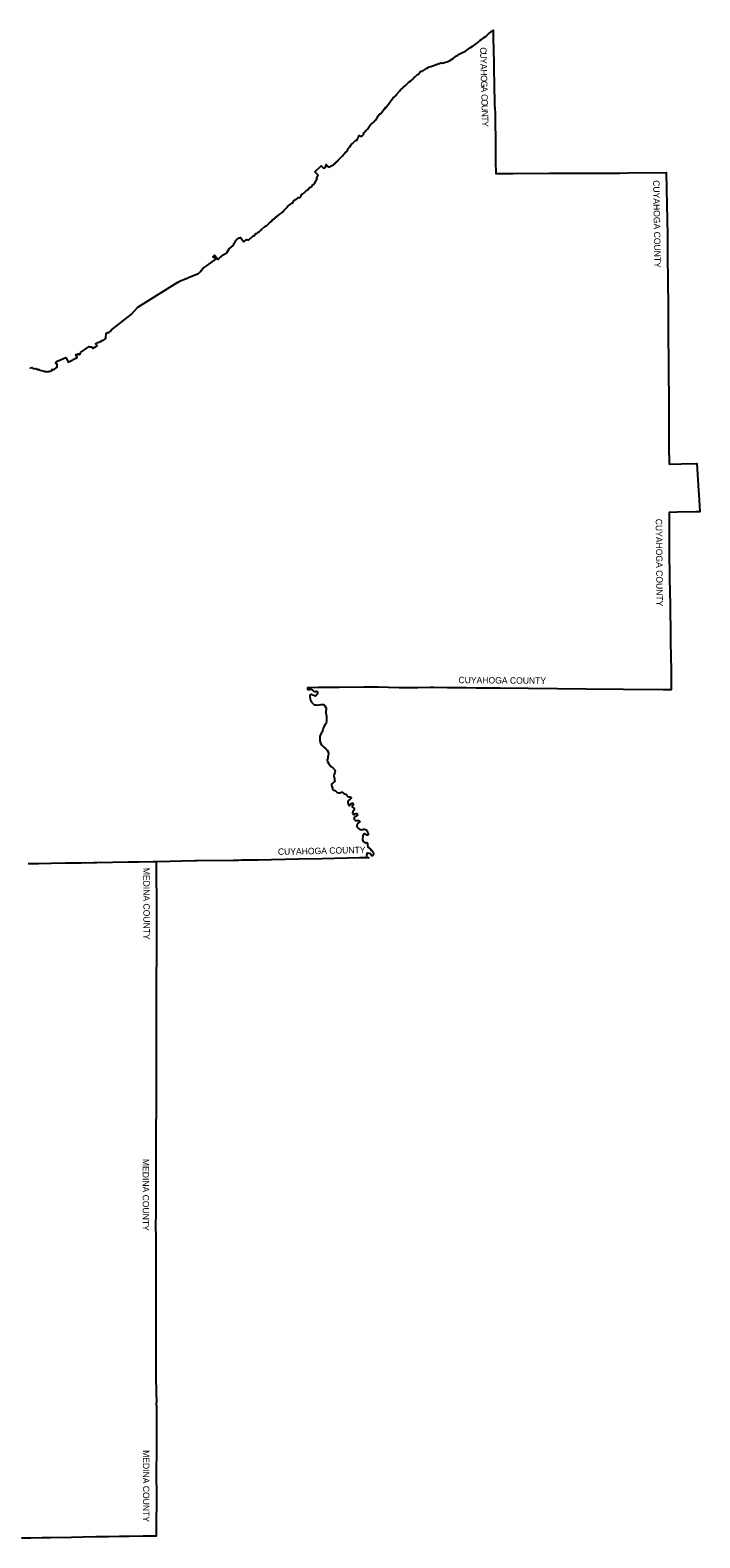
# Model space of a CAD drawing. Extents: x 1857828 to 2277390, y 930619 to 1324581.
# Drawn here: x 2172898 to 2277390, y 1089347 to 1324581 of the extents above; entities that cross this region are included whole.
import ezdxf

# ---------------------------------------------------------------- set-up
doc = ezdxf.new("R2010")
doc.units = 0
doc.layers.add('GM_X_Adjacent_County', color=7, linetype='Continuous')
doc.layers.add('GM_X_Adjacent_County_Text', color=7, linetype='Continuous')

msp = doc.modelspace()

# ---------------------------------------------------------------- linework, layer by layer
at = {"layer": 'GM_X_Adjacent_County'}
for points in [[(2172841, 1271939), (2172976, 1271916), (2173194, 1271921), (2173291, 1271852), (2173408, 1271798), (2173478, 1271803), (2173713, 1271760), (2173807, 1271791), (2173937, 1271755), (2173998, 1271658), (2174070, 1271622), (2174126, 1271634), (2174248, 1271602), (2174326, 1271612), (2174371, 1271572), (2174415, 1271536), (2174666, 1271478), (2175096, 1271354), (2175160, 1271330), (2175220, 1271334), (2175307, 1271329), (2175429, 1271317), (2175632, 1271292), (2175730, 1271305), (2175810, 1271305), (2175880, 1271324), (2175936, 1271356), (2176031, 1271377), (2176177, 1271418), (2176263, 1271458), (2176315, 1271513), (2176316, 1271573), (2176308, 1271631), (2176326, 1271667), (2176404, 1271658), (2176558, 1271645), (2176712, 1271706), (2177104, 1271999), (2177137, 1272102), (2177128, 1272284), (2177089, 1272451), (2177029, 1272494), (2176966, 1272562), (2176910, 1272582), (2176885, 1272636), (2176911, 1272723), (2177014, 1272866), (2178444, 1273514), (2178537, 1273462), (2178822, 1272799), (2180250, 1273486), (2180026, 1273954), (2180100, 1273975), (2180227, 1273973), (2180341, 1273960), (2180347, 1274054), (2180463, 1274055), (2180515, 1274081), (2180540, 1273925), (2180724, 1274050), (2180752, 1274265), (2182114, 1275244), (2182153, 1275184), (2182474, 1275178), (2182532, 1275120), (2182583, 1275010), (2182652, 1274964), (2182768, 1274981), (2182830, 1275028), (2182911, 1275104), (2182940, 1275090), (2183038, 1275159), (2183058, 1275137), (2183070, 1275123), (2183366, 1275312), (2183107, 1275639), (2183139, 1275676), (2183233, 1275712), (2183315, 1275743), (2183433, 1275822), (2183633, 1275889), (2183775, 1275948), (2183895, 1276017), (2184118, 1276145), (2184333, 1276223), (2184499, 1276311), (2184644, 1276444), (2184713, 1276590), (2184764, 1277290), (2184959, 1277415), (2185111, 1277400), (2185237, 1277435), (2185389, 1277555), (2185526, 1277684), (2185577, 1277769), (2185583, 1277835), (2188680, 1280216), (2189695, 1281383), (2195943, 1285270), (2196053, 1285264), (2196125, 1285311), (2196223, 1285392), (2197415, 1285876), (2197493, 1285913), (2197599, 1285994), (2198502, 1286365), (2199173, 1286636), (2199400, 1286852), (2199834, 1287374), (2200068, 1287541), (2200536, 1287840), (2201873, 1288837), (2201646, 1289081), (2201578, 1289111), (2201516, 1289116), (2201461, 1289150), (2201403, 1289188), (2201685, 1289451), (2202220, 1288805), (2202666, 1289245), (2202765, 1289282), (2202839, 1289389), (2202934, 1289482), (2203498, 1289805), (2203581, 1289861), (2203658, 1289934), (2203928, 1290468), (2204599, 1291001), (2205057, 1291836), (2205219, 1291972), (2205356, 1292070), (2205398, 1292118), (2205433, 1292195), (2205624, 1292198), (2205714, 1292205), (2206247, 1291549), (2206599, 1291862), (2206691, 1291898), (2206869, 1291880), (2207026, 1291887), (2207169, 1292003), (2207315, 1292117), (2207428, 1292234), (2207579, 1292380), (2207708, 1292481), (2207828, 1292508), (2207946, 1292634), (2208033, 1292729), (2208171, 1292832), (2208278, 1292878), (2208475, 1293039), (2208684, 1293181), (2208831, 1293299), (2208998, 1293436), (2209069, 1293551), (2209533, 1293943), (2209594, 1293994), (2209658, 1294037), (2209750, 1294070), (2210398, 1294691), (2210527, 1294743), (2210637, 1294820), (2210718, 1294962), (2210887, 1295096), (2210968, 1295165), (2211066, 1295244), (2211199, 1295378), (2211362, 1295531), (2211858, 1295887), (2211993, 1295995), (2212092, 1296103), (2212236, 1296172), (2212341, 1296260), (2212488, 1296458), (2212782, 1296734), (2212962, 1296925), (2213077, 1297073), (2213267, 1297206), (2213726, 1297586), (2213814, 1297625), (2213900, 1297634), (2213951, 1297743), (2214004, 1297882), (2214306, 1298134), (2214488, 1298241), (2214692, 1298456), (2214790, 1298487), (2214929, 1298434), (2215103, 1298534), (2215169, 1298720), (2215253, 1298895), (2215430, 1299046), (2215588, 1299134), (2215733, 1299300), (2215924, 1299433), (2216065, 1299539), (2216210, 1299683), (2216367, 1299859), (2216500, 1300013), (2216621, 1300099), (2216733, 1300156), (2216843, 1300185), (2216969, 1300388), (2217107, 1300485), (2217236, 1300555), (2217313, 1300739), (2217496, 1301004), (2217599, 1301203), (2217665, 1301341), (2217564, 1301442), (2217843, 1301941), (2217306, 1302459), (2218293, 1303411), (2218681, 1303040), (2218879, 1303088), (2218974, 1303224), (2219034, 1303375), (2219038, 1303415), (2218997, 1303471), (2219100, 1303607), (2219224, 1303473), (2219336, 1303288), (2219490, 1303207), (2220072, 1303510), (2220139, 1303509), (2220242, 1303593), (2220325, 1303696), (2220377, 1303753), (2220465, 1303778), (2220528, 1303836), (2220595, 1303956), (2220722, 1304089), (2220850, 1304165), (2220983, 1304271), (2221036, 1304374), (2221475, 1304838), (2221598, 1304928), (2222155, 1305578), (2222265, 1305671), (2222342, 1305803), (2222446, 1305975), (2222523, 1306124), (2222624, 1306205), (2222761, 1306369), (2222923, 1306650), (2223053, 1306794), (2223187, 1306878), (2223318, 1306993), (2223393, 1307111), (2223517, 1307210), (2223618, 1307292), (2223729, 1307409), (2223854, 1307370), (2224039, 1307693), (2224076, 1307794), (2224101, 1307909), (2224166, 1308006), (2224223, 1308133), (2224277, 1308160), (2224391, 1308028), (2224557, 1308058), (2224735, 1308122), (2224810, 1308221), (2224928, 1308325), (2224972, 1308452), (2225000, 1308635), (2225130, 1308731), (2225201, 1308868), (2225321, 1308903), (2225372, 1309000), (2225535, 1309120), (2225664, 1309282), (2225974, 1309735), (2226123, 1309895), (2226329, 1310090), (2226544, 1310289), (2226691, 1310469), (2226794, 1310558), (2226865, 1310710), (2227102, 1310997), (2227125, 1311176), (2227446, 1311499), (2227632, 1311569), (2227796, 1311795), (2227976, 1312040), (2228075, 1312216), (2228232, 1312322), (2228370, 1312548), (2228480, 1312631), (2229503, 1313977), (2229783, 1314217), (2229964, 1314375), (2230080, 1314567), (2230582, 1315110), (2230693, 1315260), (2230924, 1315475), (2231099, 1315623), (2231496, 1316007), (2231613, 1316122), (2231774, 1316271), (2231931, 1316409), (2232052, 1316526), (2232280, 1316671), (2232399, 1316783), (2232552, 1316893), (2232721, 1317087), (2232832, 1317215), (2232993, 1317321), (2233210, 1317534), (2233389, 1317658), (2233487, 1317726), (2233573, 1317885), (2233766, 1318066), (2233929, 1318196), (2234100, 1318202), (2234435, 1318394), (2234764, 1318592), (2235003, 1318733), (2235177, 1318843), (2235405, 1318894), (2235589, 1318970), (2236008, 1319133), (2236236, 1319234), (2236386, 1319284), (2236698, 1319371), (2236864, 1319451), (2237051, 1319466), (2237237, 1319453), (2237572, 1319535), (2237914, 1319627), (2238250, 1319763), (2238910, 1320168), (2239427, 1320552), (2239611, 1320675), (2239844, 1320824), (2240359, 1321118), (2240818, 1321318), (2241223, 1321593), (2241625, 1321854), (2242037, 1322160), (2242336, 1322347), (2242552, 1322509), (2242685, 1322616), (2243047, 1322964), (2243317, 1323129), (2243486, 1323228), (2243654, 1323405), (2244025, 1323662), (2244429, 1323990), (2244605, 1324141), (2244827, 1324325), (2245013, 1324484), (2245134, 1324581), (2245140, 1323785), (2245144, 1323376), (2245155, 1322872), (2245174, 1321990), (2245190, 1321250), (2245234, 1319644), (2245264, 1317789), (2245271, 1317437), (2245278, 1317130), (2245294, 1316360), (2245298, 1316197), (2245366, 1313013), (2245406, 1312275), (2245451, 1311744), (2245466, 1311124), (2245507, 1306573), (2245528, 1304087), (2245541, 1302192), (2246039, 1302195), (2248279, 1302210), (2253871, 1302246), (2256745, 1302266), (2257029, 1302269), (2257281, 1302269), (2258893, 1302275), (2264840, 1302291), (2266192, 1302295), (2272161, 1302392), (2272203, 1299771), (2272240, 1297398), (2272340, 1292585), (2272348, 1290511), (2272362, 1289611), (2272413, 1285151), (2272420, 1284105), (2272428, 1282835), (2272446, 1280038), (2272455, 1278617), (2272465, 1277200), (2272471, 1276565), (2272507, 1273183), (2272555, 1264930), (2272569, 1262896), (2272556, 1262103), (2272556, 1260536), (2272557, 1259612), (2272604, 1256898), (2272767, 1256889), (2274507, 1256901), (2276903, 1256950), (2277171, 1252707), (2277211, 1252110), (2277328, 1250381), (2277390, 1249446), (2276805, 1249432), (2273862, 1249362), (2272589, 1249331), (2272590, 1249141), (2272592, 1248752), (2272594, 1248305), (2272603, 1246466), (2272608, 1245574), (2272622, 1242715), (2272653, 1239712), (2272726, 1236335), (2272742, 1235619), (2272826, 1229297), (2272866, 1226650), (2272892, 1224958), (2272941, 1221646), (2272245, 1221652), (2271878, 1221655), (2271662, 1221657), (2265465, 1221711), (2259653, 1221765), (2246207, 1221908), (2243220, 1221939), (2242479, 1221940), (2240927, 1221944), (2240473, 1221945), (2240042, 1221947), (2239798, 1221947), (2238009, 1221952), (2235886, 1222019), (2235299, 1222030), (2233375, 1221986), (2233013, 1221964), (2231335, 1221971), (2230481, 1221983), (2228798, 1222028), (2227184, 1222047), (2226271, 1222054), (2224970, 1222054), (2221110, 1222045), (2218902, 1222026), (2217855, 1222014), (2216195, 1221993), (2216155, 1221904), (2216188, 1221762), (2216282, 1221679), (2216365, 1221702), (2216499, 1221758), (2216638, 1221784), (2216777, 1221754), (2216923, 1221672), (2216990, 1221616), (2217148, 1221466), (2217324, 1221398), (2217447, 1221395), (2217560, 1221466), (2217683, 1221395), (2217721, 1221245), (2217732, 1221095), (2217676, 1220956), (2217522, 1220769), (2217395, 1220687), (2217028, 1220836), (2216848, 1220915), (2216668, 1220915), (2216552, 1220844), (2216541, 1220687), (2216533, 1220570), (2216570, 1220251), (2216623, 1220057), (2216781, 1219757), (2217039, 1219458), (2217140, 1219345), (2217238, 1219297), (2217436, 1219297), (2217545, 1219308), (2217740, 1219274), (2217968, 1219293), (2218298, 1219383), (2218575, 1219379), (2218691, 1219360), (2218789, 1219297), (2218879, 1219180), (2219032, 1218922), (2219090, 1218754), (2219104, 1218655), (2219075, 1218515), (2219055, 1218326), (2219058, 1218049), (2219066, 1217817), (2219145, 1217521), (2219133, 1217333), (2219118, 1217142), (2219145, 1216921), (2219145, 1216741), (2219096, 1216517), (2219047, 1216370), (2218886, 1216149), (2218744, 1215898), (2218635, 1215696), (2218541, 1215411), (2218440, 1215097), (2218373, 1214973), (2218200, 1214647), (2218118, 1214403), (2218088, 1214033), (2218114, 1213710), (2218208, 1213347), (2218365, 1213088), (2218661, 1212777), (2219028, 1212466), (2219216, 1212230), (2219388, 1211972), (2219452, 1211743), (2219411, 1211402), (2219357, 1211201), (2219321, 1211065), (2219246, 1210694), (2219283, 1210473), (2219429, 1210204), (2219692, 1209851), (2219826, 1209709), (2220104, 1209492), (2220328, 1209282), (2220422, 1209154), (2220471, 1208945), (2220445, 1208769), (2220325, 1208431), (2220291, 1208255), (2220340, 1208008), (2220407, 1207761), (2220411, 1207566), (2220422, 1207378), (2220373, 1207289), (2220291, 1207227), (2220153, 1207136), (2220006, 1207032), (2219907, 1206919), (2219898, 1206817), (2219935, 1206710), (2219975, 1206616), (2220040, 1206484), (2220048, 1206308), (2220091, 1206150), (2220181, 1206074), (2220302, 1206023), (2220455, 1205944), (2220576, 1205823), (2220743, 1205681), (2220859, 1205622), (2221071, 1205582), (2221195, 1205577), (2221311, 1205613), (2221464, 1205681), (2221562, 1205698), (2221630, 1205687), (2221704, 1205619), (2221797, 1205517), (2221882, 1205472), (2221966, 1205441), (2222079, 1205407), (2222181, 1205337), (2222263, 1205241), (2222404, 1205077), (2222481, 1205009), (2222599, 1204969), (2222760, 1204955), (2222910, 1204913), (2222972, 1204848), (2223006, 1204789), (2222992, 1204741), (2222930, 1204676), (2222806, 1204585), (2222596, 1204452), (2222498, 1204359), (2222458, 1204286), (2222464, 1204074), (2222560, 1203698), (2222616, 1203610), (2222676, 1203594), (2222741, 1203608), (2222851, 1203698), (2222935, 1203853), (2223006, 1203918), (2223085, 1203955), (2223176, 1203975), (2223252, 1203949), (2223297, 1203887), (2223317, 1203766), (2223289, 1203695), (2223226, 1203633), (2223153, 1203562), (2223116, 1203464), (2223130, 1203396), (2223181, 1203339), (2223236, 1203283), (2223391, 1203189), (2223462, 1203064), (2223462, 1203019), (2223454, 1202942), (2223353, 1202799), (2223245, 1202643), (2223197, 1202484), (2223216, 1202378), (2223247, 1202301), (2223303, 1202248), (2223383, 1202227), (2223491, 1202259), (2223579, 1202304), (2223693, 1202349), (2223775, 1202357), (2223852, 1202341), (2223910, 1202269), (2223963, 1202134), (2223939, 1202044), (2223894, 1201999), (2223841, 1201967), (2223693, 1201904), (2223552, 1201843), (2223462, 1201752), (2223428, 1201647), (2223422, 1201570), (2223465, 1201458), (2223555, 1201352), (2223624, 1201297), (2223719, 1201260), (2223875, 1201254), (2224050, 1201262), (2224191, 1201257), (2224270, 1201186), (2224307, 1201143), (2224326, 1201095), (2224315, 1201058), (2224265, 1201013), (2224135, 1200891), (2223989, 1200714), (2223875, 1200571), (2223844, 1200457), (2223870, 1200324), (2223934, 1200224), (2224033, 1200099), (2224140, 1200009), (2224305, 1199924), (2224426, 1199853), (2224588, 1199837), (2224734, 1199887), (2224903, 1199927), (2225033, 1199916), (2225211, 1199887), (2225359, 1199810), (2225502, 1199641), (2225558, 1199409), (2225576, 1199318), (2225635, 1199164), (2225653, 1199069), (2225627, 1199021), (2225542, 1198976), (2225454, 1198986), (2225362, 1199058), (2225211, 1199143), (2225078, 1199177), (2224988, 1199164), (2224917, 1199124), (2224869, 1199050), (2224832, 1198918), (2224819, 1198833), (2224766, 1198416), (2224774, 1198238), (2224866, 1197996), (2225023, 1197884), (2225163, 1197850), (2225319, 1197810), (2225433, 1197823), (2225510, 1197752), (2225534, 1197683), (2225550, 1197574), (2225542, 1197429), (2225598, 1197214), (2225706, 1197038), (2226016, 1196777), (2226112, 1196634), (2226255, 1196528), (2226432, 1196340), (2226477, 1196120), (2226414, 1195876), (2226318, 1195778), (2226196, 1195762), (2226104, 1195950), (2225937, 1196104), (2225730, 1196146), (2225555, 1196175), (2225454, 1196101), (2225423, 1195969), (2225386, 1195871), (2225364, 1195691), (2225401, 1195595), (2225462, 1195534), (2225752, 1195458), (2224284, 1195429), (2218436, 1195308), (2214754, 1195227), (2208467, 1195087), (2205997, 1195060), (2205910, 1195059), (2205387, 1195051), (2205348, 1195050), (2204632, 1195040), (2199010, 1194983), (2198606, 1194974), (2192738, 1194840), (2192624, 1194838), (2192096, 1194825), (2189780, 1194770), (2188220, 1194743), (2183282, 1194689), (2183038, 1194685), (2182925, 1194680), (2182885, 1194673), (2182859, 1194658), (2180869, 1194627), (2178432, 1194588), (2176177, 1194580), (2174207, 1194531), (2172588, 1194493)], [(2171523, 1089347), (2173015, 1089361), (2174790, 1089381), (2176069, 1089421), (2179329, 1089474), (2181184, 1089496), (2183149, 1089537), (2185137, 1089580), (2186862, 1089614), (2187773, 1089615), (2188331, 1089627), (2190553, 1089641), (2192606, 1089672), (2192620, 1092103), (2192625, 1092538), (2192656, 1094120), (2192659, 1095336), (2192658, 1095923), (2192589, 1099322), (2192675, 1103193), (2192655, 1107796), (2192654, 1108034), (2192653, 1108440), (2192666, 1108661), (2192656, 1108900), (2192657, 1109083), (2192654, 1109924), (2192636, 1110047), (2192644, 1110729), (2192637, 1111738), (2192634, 1112043), (2192629, 1112564), (2192567, 1113876), (2192571, 1115766), (2192563, 1116200), (2192562, 1116521), (2192562, 1116842), (2192568, 1119399), (2192557, 1120002), (2192552, 1123337), (2192552, 1123393), (2192560, 1126776), (2192557, 1127768), (2192541, 1130027), (2192543, 1132646), (2192543, 1135847), (2192542, 1136084), (2192540, 1136744), (2192530, 1137575), (2192539, 1140482), (2192539, 1143381), (2192552, 1147211), (2192556, 1148676), (2192557, 1148924), (2192558, 1149453), (2192562, 1150577), (2192569, 1152461), (2192570, 1152863), (2192571, 1153176), (2192575, 1154176), (2192588, 1155252), (2192594, 1158495), (2192604, 1162456), (2192620, 1166969), (2192630, 1167520), (2192631, 1170404), (2192633, 1173673), (2192634, 1175629), (2192671, 1181169), (2192669, 1184775), (2192668, 1187767), (2192661, 1188885), (2192638, 1192623), (2192637, 1192687), (2192624, 1194838), (2192096, 1194825), (2189780, 1194770), (2188220, 1194743), (2183282, 1194689), (2183038, 1194685), (2182925, 1194680), (2182885, 1194673), (2182859, 1194658), (2180869, 1194627), (2178432, 1194588), (2176177, 1194580), (2174207, 1194531), (2172588, 1194493)]]:
    msp.add_lwpolyline(points, dxfattribs=at)

# ---------------------------------------------------------------- texts
at = {"layer": 'GM_X_Adjacent_County_Text'}
for s, rotation, p in [('C', 271.53131, (2243085, 1321896)), ('U', 271.53351, (2243107, 1321082)), ('Y', 271.53342, (2243131, 1320198)), ('A', 271.53124, (2243154, 1319314)), ('H', 271.53351, (2243178, 1318430)), ('O', 271.53124, (2243202, 1317545)), ('G', 271.53351, (2243225, 1316661)), ('A', 271.52907, (2243249, 1315777)), ('C', 271.52187, (2243281, 1314590)), ('O', 271.47249, (2243302, 1313776)), ('U', 271.33764, (2243325, 1312893)), ('N', 271.22235, (2243346, 1312009)), ('T', 270.99003, (2243364, 1311126)), ('Y', 270.84167, (2243377, 1310379)), ('CUYAHOGA COUNTY', 270.85389, (2270097, 1301158)), ('CUYAHOGA COUNTY', 270.52943, (2270501, 1248342)), ('CUYAHOGA COUNTY', 359.53263, (2239728, 1222692)), ('CUYAHOGA COUNTY', 1.22052, (2211561, 1195900)), ('MEDINA COUNTY', 270.22044, (2190540, 1193887)), ('MEDINA COUNTY', 269.87769, (2190465, 1148468)), ('MEDINA COUNTY', 269.9755, (2190500, 1103034))]:
    msp.add_text(s, height=1000, rotation=rotation, dxfattribs=at).set_placement(p)

doc.saveas('drawing.dxf')
